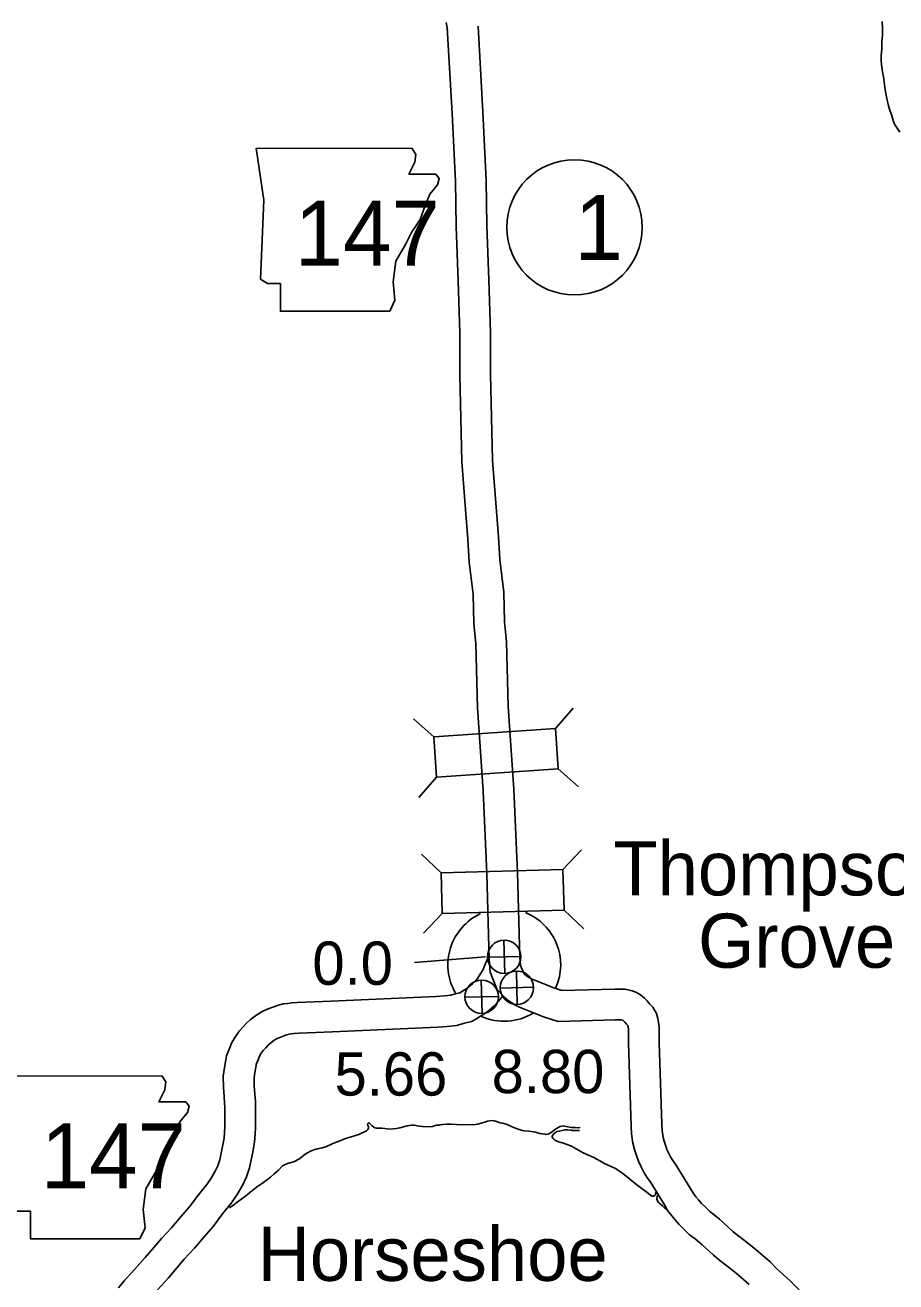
# Model space of a CAD drawing. Extents: x -939622 to -934222, y 1383701 to 1385301.
# Drawn here: x -935601.74 to -935576.26, y 1384282.37 to 1384319.14 of the extents above; entities that cross this region are included whole.
import ezdxf

# ---------------------------------------------------------------- set-up
doc = ezdxf.new("R2010")
doc.units = 0
for name, color, linetype in [('10', 7, 'Continuous'), ('20', 7, 'Continuous'), ('21', 7, 'Continuous'), ('24', 7, 'Continuous'), ('25', 7, 'Continuous'), ('26', 7, 'Continuous'), ('27', 7, 'Continuous'), ('9', 7, 'Continuous')]:
    doc.layers.add(name, color=color, linetype=linetype)

msp = doc.modelspace()

# ---------------------------------------------------------------- linework, layer by layer
at = {"layer": '10'}
for points in [[(-935589.417, 1384319.221), (-935589.38, 1384319.013)], [(-935587.243, 1384291.623), (-935587.264, 1384291.852), (-935587.333, 1384294.346), (-935587.436, 1384296.783), (-935587.601, 1384299.206), (-935587.656, 1384301.101), (-935587.709, 1384301.681), (-935587.735, 1384302.555), (-935587.849, 1384303.511), (-935587.892, 1384304.166), (-935587.96, 1384305.034), (-935588.063, 1384306.407), (-935588.09, 1384307.666), (-935588.118, 1384308.926), (-935588.12, 1384310.154), (-935588.168, 1384311.688), (-935588.225, 1384313.28), (-935588.248, 1384314.596), (-935588.346, 1384316.605), (-935588.487, 1384319.118)], [(-935588.127, 1384291.408), (-935588.163, 1384291.798), (-935588.232, 1384294.314), (-935588.335, 1384296.733), (-935588.501, 1384299.162), (-935588.555, 1384301.048), (-935588.608, 1384301.627), (-935588.633, 1384302.488), (-935588.745, 1384303.428), (-935588.789, 1384304.102), (-935588.857, 1384304.965), (-935588.962, 1384306.364), (-935588.99, 1384307.646), (-935589.018, 1384308.915), (-935589.02, 1384310.139), (-935589.068, 1384311.658), (-935589.125, 1384313.256), (-935589.148, 1384314.566), (-935589.245, 1384316.558), (-935589.386, 1384319.067)], [(-935588.166, 1384291.912), (-935588.227, 1384291.771), (-935588.294, 1384291.615), (-935588.339, 1384291.512), (-935588.382, 1384291.425), (-935588.451, 1384291.322), (-935588.505, 1384291.244), (-935588.562, 1384291.176), (-935588.644, 1384291.088), (-935588.741, 1384291.005), (-935588.81, 1384290.954), (-935588.898, 1384290.904), (-935588.999, 1384290.838), (-935589.022, 1384290.826), (-935589.154, 1384290.791), (-935589.28, 1384290.755), (-935589.468, 1384290.735), (-935589.708, 1384290.721), (-935592.785, 1384290.584), (-935593.775, 1384290.539), (-935593.935, 1384290.527), (-935594.052, 1384290.517), (-935594.186, 1384290.499), (-935594.35, 1384290.453), (-935594.485, 1384290.408), (-935594.621, 1384290.359), (-935594.786, 1384290.287), (-935594.957, 1384290.18), (-935595.144, 1384290.042), (-935595.267, 1384289.922), (-935595.348, 1384289.836), (-935595.469, 1384289.71), (-935595.582, 1384289.548), (-935595.689, 1384289.374), (-935595.76, 1384289.194), (-935595.84, 1384288.983), (-935595.864, 1384288.868), (-935595.908, 1384288.637), (-935595.94, 1384288.387), (-935595.932, 1384288.053), (-935595.917, 1384287.787), (-935595.899, 1384287.602), (-935595.898, 1384287.472), (-935595.895, 1384287.304), (-935595.896, 1384286.903), (-935595.904, 1384286.741), (-935595.916, 1384286.573), (-935595.952, 1384286.379), (-935596.044, 1384285.938), (-935596.099, 1384285.765), (-935596.163, 1384285.624), (-935596.293, 1384285.403), (-935596.421, 1384285.217), (-935596.667, 1384284.911), (-935596.94, 1384284.553), (-935597.186, 1384284.262), (-935597.454, 1384283.948), (-935597.747, 1384283.633), (-935597.971, 1384283.376), (-935598.224, 1384283.078), (-935598.535, 1384282.731), (-935598.834, 1384282.395), (-935599.008, 1384282.192)], [(-935587.244, 1384291.629), (-935587.16, 1384291.417), (-935587.122, 1384291.375), (-935587.054, 1384291.315), (-935587.012, 1384291.284), (-935586.946, 1384291.243), (-935586.857, 1384291.202), (-935586.264, 1384290.971), (-935586.06, 1384290.901), (-935586.022, 1384290.891), (-935584.491, 1384290.933), (-935584.354, 1384290.934), (-935584.183, 1384290.935), (-935583.977, 1384290.882), (-935583.866, 1384290.839), (-935583.737, 1384290.767), (-935583.62, 1384290.667), (-935583.539, 1384290.587), (-935583.467, 1384290.506), (-935583.373, 1384290.401), (-935583.268, 1384290.223), (-935583.225, 1384290.078), (-935583.202, 1384289.953), (-935583.19, 1384289.815), (-935583.185, 1384289.691), (-935583.184, 1384289.371), (-935583.112, 1384286.976), (-935583.098, 1384286.794), (-935583.068, 1384286.588), (-935583.045, 1384286.483), (-935582.995, 1384286.34), (-935582.959, 1384286.243), (-935582.906, 1384286.126), (-935582.842, 1384286.003), (-935582.788, 1384285.915), (-935582.709, 1384285.815), (-935582.257, 1384285.078), (-935582.183, 1384284.949), (-935582.113, 1384284.853), (-935582.037, 1384284.764), (-935581.946, 1384284.658), (-935581.856, 1384284.569), (-935581.708, 1384284.427), (-935581.577, 1384284.326), (-935581.422, 1384284.199), (-935581.327, 1384284.113), (-935581.018, 1384283.834), (-935580.852, 1384283.7), (-935580.604, 1384283.508), (-935580.288, 1384283.251), (-935579.942, 1384282.947), (-935579.75, 1384282.761), (-935579.351, 1384282.398), (-935579.093, 1384282.13)], [(-935588.124, 1384291.406), (-935587.935, 1384290.931), (-935587.755, 1384290.733), (-935587.619, 1384290.613), (-935587.519, 1384290.54), (-935587.376, 1384290.45), (-935587.209, 1384290.373), (-935586.573, 1384290.126), (-935586.327, 1384290.042), (-935586.134, 1384289.987), (-935584.474, 1384290.033), (-935584.346, 1384290.034), (-935584.295, 1384290.034), (-935584.252, 1384290.023), (-935584.252, 1384290.023), (-935584.229, 1384290.004), (-935584.192, 1384289.967), (-935584.139, 1384289.907), (-935584.102, 1384289.866), (-935584.1, 1384289.863), (-935584.095, 1384289.832), (-935584.088, 1384289.759), (-935584.085, 1384289.673), (-935584.084, 1384289.355), (-935584.011, 1384286.927), (-935583.993, 1384286.694), (-935583.954, 1384286.426), (-935583.913, 1384286.239), (-935583.842, 1384286.036), (-935583.792, 1384285.9), (-935583.716, 1384285.732), (-935583.626, 1384285.559), (-935583.527, 1384285.399), (-935583.449, 1384285.3), (-935583.031, 1384284.619), (-935582.939, 1384284.458), (-935582.82, 1384284.295), (-935582.721, 1384284.179), (-935582.606, 1384284.045), (-935582.484, 1384283.924), (-935582.297, 1384283.745), (-935582.138, 1384283.622), (-935582.009, 1384283.516), (-935581.931, 1384283.445), (-935581.602, 1384283.149), (-935581.41, 1384282.994), (-935581.164, 1384282.803), (-935580.869, 1384282.563), (-935580.553, 1384282.286)], [(-935587.763, 1384290.735), (-935587.79, 1384290.697), (-935587.888, 1384290.579), (-935588.021, 1384290.437), (-935588.181, 1384290.3), (-935588.317, 1384290.2), (-935588.429, 1384290.135), (-935588.534, 1384290.067), (-935588.682, 1384289.984), (-935588.919, 1384289.922), (-935589.108, 1384289.869), (-935589.393, 1384289.838), (-935589.663, 1384289.823), (-935592.745, 1384289.685), (-935593.722, 1384289.641), (-935593.862, 1384289.63), (-935593.954, 1384289.622), (-935594.006, 1384289.615), (-935594.085, 1384289.593), (-935594.188, 1384289.558), (-935594.289, 1384289.521), (-935594.367, 1384289.488), (-935594.449, 1384289.436), (-935594.561, 1384289.354), (-935594.624, 1384289.292), (-935594.694, 1384289.217), (-935594.771, 1384289.138), (-935594.829, 1384289.054), (-935594.881, 1384288.969), (-935594.921, 1384288.868), (-935594.973, 1384288.731), (-935594.981, 1384288.694), (-935595.019, 1384288.495), (-935595.039, 1384288.339), (-935595.033, 1384288.089), (-935595.019, 1384287.856), (-935595, 1384287.651), (-935594.998, 1384287.485), (-935594.995, 1384287.31), (-935594.996, 1384286.879), (-935595.006, 1384286.685), (-935595.022, 1384286.46), (-935595.068, 1384286.207), (-935595.172, 1384285.707), (-935595.258, 1384285.441), (-935595.362, 1384285.209), (-935595.534, 1384284.919), (-935595.698, 1384284.68), (-935595.959, 1384284.355), (-935596.238, 1384283.989), (-935596.5, 1384283.68), (-935596.782, 1384283.349), (-935597.079, 1384283.03), (-935597.289, 1384282.79), (-935597.545, 1384282.487), (-935597.864, 1384282.132)]]:
    msp.add_lwpolyline(points, dxfattribs=at)
at = {"layer": '20'}
for p, q in [((-935586.222, 1384298.563), (-935585.702, 1384299.16)), ((-935589.778, 1384298.32), (-935590.375, 1384298.841)), ((-935589.697, 1384297.135), (-935590.218, 1384296.538)), ((-935586.142, 1384297.378), (-935585.545, 1384296.857)), ((-935589.566, 1384294.336), (-935590.141, 1384294.88)), ((-935586.003, 1384294.434), (-935585.459, 1384295.009)), ((-935589.533, 1384293.148), (-935590.077, 1384292.573)), ((-935585.97, 1384293.247), (-935585.395, 1384292.702))]:
    msp.add_line(p, q, dxfattribs=at)
for points in [[(-935586.222, 1384298.563), (-935589.778, 1384298.32), (-935589.697, 1384297.135), (-935586.142, 1384297.378)], [(-935586.003, 1384294.434), (-935589.566, 1384294.336), (-935589.533, 1384293.148), (-935585.97, 1384293.247)]]:
    msp.add_lwpolyline(points, close=True, dxfattribs=at)
at = {"layer": '21'}
for points in [[(-935594.977, 1384315.541), (-935594.748, 1384314.018), (-935594.85, 1384311.709), (-935594.647, 1384311.582), (-935594.266, 1384311.582), (-935594.266, 1384310.77), (-935591.069, 1384310.77), (-935590.916, 1384311.1), (-935590.967, 1384311.633), (-935590.891, 1384312.242), (-935590.612, 1384312.724), (-935590.434, 1384313.079), (-935590.181, 1384313.46), (-935590.028, 1384313.866), (-935589.901, 1384314.196), (-935589.673, 1384314.475), (-935589.622, 1384314.652), (-935589.724, 1384314.779), (-935590.51, 1384314.779), (-935590.333, 1384315.135), (-935590.307, 1384315.363), (-935590.413, 1384315.538)], [(-935602.289, 1384288.392), (-935602.06, 1384286.87), (-935602.162, 1384284.561), (-935601.959, 1384284.434), (-935601.578, 1384284.434), (-935601.578, 1384283.622), (-935598.381, 1384283.622), (-935598.228, 1384283.951), (-935598.279, 1384284.484), (-935598.203, 1384285.093), (-935597.924, 1384285.576), (-935597.746, 1384285.931), (-935597.492, 1384286.312), (-935597.34, 1384286.718), (-935597.213, 1384287.047), (-935596.985, 1384287.327), (-935596.934, 1384287.504), (-935597.036, 1384287.631), (-935597.822, 1384287.631), (-935597.645, 1384287.986), (-935597.619, 1384288.215), (-935597.724, 1384288.39)]]:
    msp.add_lwpolyline(points, close=True, dxfattribs=at)
at = {"layer": '24'}
for start, end in [(114.7751, 209.8489), (336.2505, 67.8122), (246.2277, 300.9282)]:
    msp.add_arc((-935587.718, 1384291.644), 1.65, start, end, dxfattribs=at)
at = {"layer": '25'}
msp.add_line((-935590.349, 1384291.709), (-935588.267, 1384291.882), dxfattribs=at)
at = {"layer": '26'}
for p, q in [((-935587.707, 1384291.391), (-935587.729, 1384292.368)), ((-935588.206, 1384291.868), (-935587.23, 1384291.891)), ((-935588.368, 1384290.222), (-935588.391, 1384291.198)), ((-935587.339, 1384290.487), (-935587.362, 1384291.463)), ((-935587.839, 1384290.964), (-935586.862, 1384290.986)), ((-935588.868, 1384290.699), (-935587.891, 1384290.721))]:
    msp.add_line(p, q, dxfattribs=at)
for centre in [(-935587.718, 1384291.879), (-935588.38, 1384290.71), (-935587.35, 1384290.975)]:
    msp.add_circle(centre, 0.488, dxfattribs=at)
at = {"layer": '27'}
msp.add_circle((-935585.664, 1384313.227), 1.98, dxfattribs=at)
at = {"layer": '9'}
for points in [[(-935576.268, 1384316.184), (-935576.303, 1384316.249), (-935576.327, 1384316.323), (-935576.38, 1384316.487), (-935576.447, 1384316.684), (-935576.474, 1384316.779), (-935576.529, 1384316.994), (-935576.558, 1384317.144), (-935576.574, 1384317.264), (-935576.606, 1384317.48), (-935576.629, 1384317.63), (-935576.658, 1384317.783), (-935576.686, 1384317.981), (-935576.696, 1384318.11), (-935576.695, 1384318.248), (-935576.677, 1384318.454), (-935576.675, 1384318.656), (-935576.658, 1384318.855), (-935576.655, 1384318.949), (-935576.656, 1384319.057), (-935576.668, 1384319.25)], [(-935576.148, 1384316.013), (-935576.268, 1384316.184)], [(-935585.499, 1384286.879), (-935585.559, 1384286.877), (-935585.647, 1384286.886), (-935585.68, 1384286.888), (-935585.749, 1384286.888), (-935585.803, 1384286.893), (-935585.857, 1384286.903), (-935585.909, 1384286.913), (-935585.951, 1384286.924), (-935585.993, 1384286.929), (-935586.044, 1384286.927), (-935586.08, 1384286.917), (-935586.127, 1384286.891), (-935586.186, 1384286.856), (-935586.251, 1384286.818), (-935586.321, 1384286.761), (-935586.368, 1384286.723), (-935586.415, 1384286.698), (-935586.454, 1384286.687), (-935586.504, 1384286.68), (-935586.526, 1384286.685), (-935586.595, 1384286.695), (-935586.68, 1384286.71), (-935586.807, 1384286.748), (-935586.877, 1384286.761), (-935587, 1384286.778), (-935587.151, 1384286.785), (-935587.257, 1384286.815), (-935587.421, 1384286.876), (-935587.503, 1384286.912), (-935587.634, 1384286.968), (-935587.759, 1384287.006), (-935587.837, 1384287.021), (-935587.913, 1384287.052), (-935588.013, 1384287.079), (-935588.08, 1384287.089), (-935588.146, 1384287.081), (-935588.208, 1384287.073), (-935588.292, 1384287.043), (-935588.369, 1384287.016), (-935588.488, 1384286.979), (-935588.628, 1384286.959), (-935589.118, 1384286.973), (-935589.286, 1384286.977), (-935589.398, 1384286.979), (-935589.52, 1384286.969), (-935589.601, 1384286.963), (-935589.637, 1384286.956), (-935589.697, 1384286.951), (-935589.768, 1384286.931), (-935589.822, 1384286.914), (-935589.927, 1384286.904), (-935590.107, 1384286.914), (-935590.209, 1384286.919), (-935590.357, 1384286.947), (-935590.424, 1384286.954), (-935590.493, 1384286.946), (-935590.558, 1384286.932), (-935590.671, 1384286.901), (-935590.772, 1384286.871), (-935590.874, 1384286.852), (-935590.978, 1384286.84), (-935591.095, 1384286.836), (-935591.213, 1384286.85), (-935591.303, 1384286.859), (-935591.334, 1384286.864), (-935591.379, 1384286.866), (-935591.412, 1384286.865), (-935591.469, 1384286.866), (-935591.502, 1384286.874), (-935591.539, 1384286.893), (-935591.588, 1384286.934), (-935591.623, 1384286.975), (-935591.654, 1384287.001), (-935591.669, 1384287.016), (-935591.69, 1384287.015), (-935591.705, 1384287.009), (-935591.716, 1384286.987), (-935591.709, 1384286.951), (-935591.692, 1384286.9), (-935591.694, 1384286.876), (-935591.702, 1384286.843), (-935591.714, 1384286.821), (-935591.72, 1384286.818), (-935591.749, 1384286.79), (-935591.97, 1384286.683), (-935592.199, 1384286.61), (-935592.291, 1384286.576), (-935592.365, 1384286.559), (-935592.496, 1384286.503), (-935592.611, 1384286.46), (-935592.754, 1384286.407), (-935592.934, 1384286.314), (-935593.05, 1384286.286), (-935593.178, 1384286.255), (-935593.288, 1384286.227), (-935593.386, 1384286.188), (-935593.451, 1384286.156), (-935593.542, 1384286.098), (-935593.659, 1384286.01), (-935593.733, 1384285.956)], [(-935583.287, 1384284.987), (-935583.287, 1384284.957), (-935583.295, 1384284.929), (-935583.318, 1384284.896), (-935583.339, 1384284.88), (-935583.363, 1384284.873), (-935583.39, 1384284.872), (-935583.435, 1384284.898), (-935583.5, 1384284.956), (-935583.839, 1384285.207), (-935584.25, 1384285.534), (-935584.465, 1384285.68), (-935584.782, 1384285.833), (-935585.097, 1384286.006), (-935585.414, 1384286.137), (-935585.754, 1384286.34), (-935585.988, 1384286.423), (-935586.131, 1384286.463), (-935586.204, 1384286.497), (-935586.256, 1384286.531), (-935586.284, 1384286.557), (-935586.297, 1384286.572), (-935586.315, 1384286.596), (-935586.316, 1384286.626), (-935586.299, 1384286.656), (-935586.274, 1384286.69), (-935586.212, 1384286.747), (-935586.183, 1384286.763), (-935586.108, 1384286.774), (-935586.025, 1384286.792), (-935585.947, 1384286.813), (-935585.869, 1384286.815), (-935585.761, 1384286.804), (-935585.728, 1384286.799), (-935585.658, 1384286.792), (-935585.559, 1384286.798), (-935585.517, 1384286.8)], [(-935593.733, 1384285.956), (-935593.859, 1384285.886), (-935593.949, 1384285.856), (-935594.056, 1384285.831), (-935594.145, 1384285.792), (-935594.207, 1384285.76), (-935594.322, 1384285.633), (-935594.457, 1384285.514), (-935594.562, 1384285.429), (-935594.65, 1384285.363), (-935594.796, 1384285.258), (-935594.937, 1384285.157), (-935595.066, 1384285.06), (-935595.159, 1384284.981), (-935595.232, 1384284.922), (-935595.279, 1384284.884), (-935595.394, 1384284.799), (-935595.534, 1384284.698), (-935595.631, 1384284.622), (-935595.754, 1384284.534)], [(-935582.957, 1384284.475), (-935583.039, 1384284.543), (-935583.086, 1384284.587), (-935583.163, 1384284.657), (-935583.194, 1384284.683), (-935583.238, 1384284.736), (-935583.248, 1384284.762), (-935583.258, 1384284.798), (-935583.248, 1384284.868), (-935583.238, 1384284.898)]]:
    msp.add_lwpolyline(points, dxfattribs=at)

# ---------------------------------------------------------------- texts
at = {"layer": '21'}
for p in [(-935593.848, 1384312.105), (-935601.276, 1384285.101)]:
    msp.add_text('147', height=1.9008, dxfattribs=at).set_placement(p)
at = {"layer": '24'}
for s, p in [('Thompson', (-935584.526, 1384293.676)), ('Grove', (-935582.049, 1384291.559))]:
    msp.add_text(s, height=1.584, dxfattribs=at).set_placement(p)
at = {"layer": '25'}
for s, p in [('0.0', (-935593.332, 1384291.059)), ('5.66', (-935592.684, 1384287.817)), ('8.80', (-935588.089, 1384287.889))]:
    msp.add_text(s, height=1.2672, dxfattribs=at).set_placement(p)
at = {"layer": '27'}
msp.add_text('1', height=1.901, dxfattribs=at).set_placement((-935585.664, 1384312.276))
at = {"layer": '9'}
msp.add_text('Horseshoe', height=1.584, dxfattribs=at).set_placement((-935594.936, 1384282.394))

doc.saveas('drawing.dxf')
